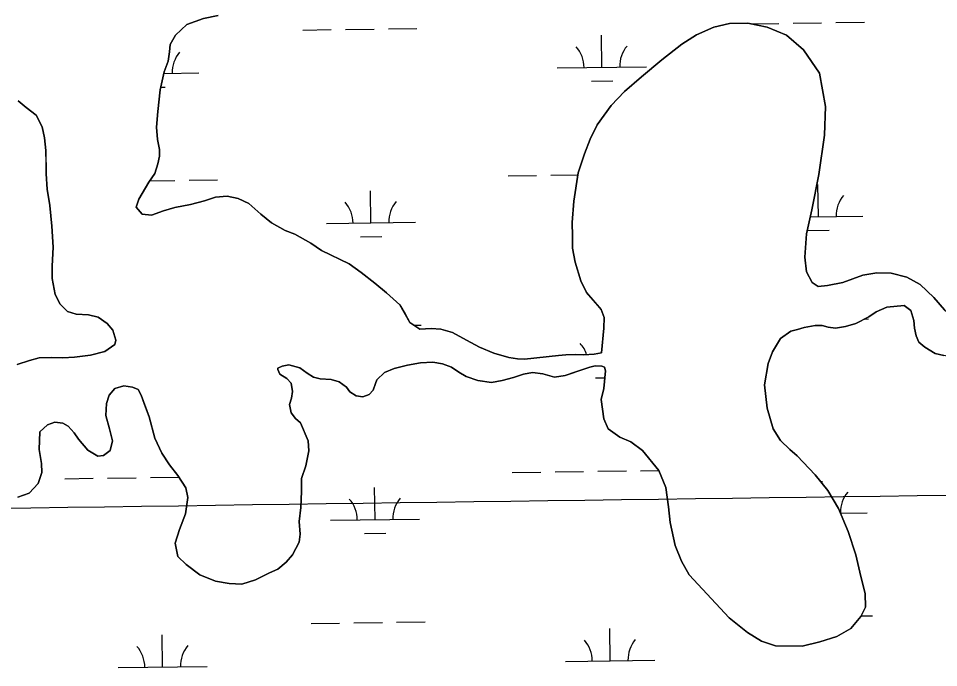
# Model space of a CAD drawing. Extents: x 3767014 to 3805179, y 361544 to 387384.
# Drawn here: x 3774717 to 3775749, y 372894 to 373622 of the extents above; entities that cross this region are included whole.
import ezdxf

# ---------------------------------------------------------------- set-up
doc = ezdxf.new("R2010")
doc.units = 0
for name, color, linetype in [('V-GRID-MAJR', 7, 'Continuous'), ('V-TOPO-SHOR', 7, 'Continuous'), ('V-WETL-SWMP', 7, 'Continuous')]:
    doc.layers.add(name, color=color, linetype=linetype)

msp = doc.modelspace()

# ---------------------------------------------------------------- linework, layer by layer
at = {"layer": 'V-GRID-MAJR'}
msp.add_spline([(3771169.95, 373025.6), (3773820.257, 373061.356), (3779120.863, 373133.445), (3784421.458, 373206.305), (3789722.043, 373279.937), (3795022.617, 373354.339), (3800323.181, 373429.512), (3802973.458, 373467.388)], degree=3, dxfattribs=at)
at = {"layer": 'V-TOPO-SHOR'}
msp.add_line((3775607.76, 373326.169), (3775614.359, 373321.645), dxfattribs=at)
for points in [[(3774941.538, 373625.488), (3774925.074, 373622.185), (3774906.218, 373615.396), (3774893.549, 373603.439), (3774887.548, 373592.964), (3774886.66, 373584.764), (3774885.349, 373574.225), (3774880.89, 373562.164), (3774876.329, 373542.284), (3774873.661, 373517.688), (3774872.258, 373500.114), (3774873.251, 373486.417), (3774875.449, 373475.048), (3774875.742, 373467.616), (3774873.675, 373459.043), (3774870.405, 373448.138), (3774863.632, 373438.453), (3774852.435, 373419.441), (3774849.581, 373410.487), (3774856.124, 373402.582), (3774866.667, 373401.662), (3774880.024, 373406.569), (3774892.976, 373410.311), (3774910.222, 373413.602), (3774925.914, 373417.698), (3774938.478, 373421.833), (3774951.395, 373422.839), (3774963.871, 373420.33), (3774975.92, 373414.698), (3774989.447, 373402.791), (3775001.047, 373392.864), (3775016.574, 373384.451), (3775027.468, 373380.4), (3775045.322, 373370.391), (3775057.332, 373362.023), (3775088.414, 373347.151), (3775101.968, 373337.199), (3775117.06, 373325.272), (3775130.212, 373314.544), (3775145.283, 373301.054), (3775151.013, 373290.814), (3775156.365, 373281.361)], [(3775371.503, 373247.157), (3775374.086, 373274.862), (3775374.245, 373287.064), (3775371.034, 373295.983), (3775367.208, 373300.471), (3775354.642, 373315.061), (3775348.152, 373327.904), (3775341.772, 373349.07), (3775338.647, 373364.643), (3775338.821, 373377.957), (3775338.471, 373393.495), (3775340.445, 373417.323), (3775345.299, 373448.881), (3775352.238, 373470.426), (3775358.556, 373486.986), (3775366.533, 373502.971), (3775382.347, 373524.399), (3775396.978, 373540.296), (3775416.055, 373556.69), (3775439.05, 373575.806), (3775461.472, 373593.265), (3775477.694, 373603.591), (3775497.224, 373612.211), (3775515.031, 373616.418), (3775535.562, 373616.702), (3775557.142, 373612.537), (3775578.658, 373603.378), (3775597.862, 373587.039), (3775615.825, 373560.73), (3775622.549, 373523.473), (3775621.572, 373491.309), (3775614.892, 373447.015), (3775607.164, 373407.728), (3775601.262, 373380.621), (3775599.255, 373354.573), (3775601.258, 373337.904), (3775607.76, 373326.169)], [(3774716.162, 373234.031), (3774729.92, 373238.549), (3774740.527, 373241.541), (3774754.623, 373242.139), (3774767.14, 373241.584), (3774780.461, 373242.584), (3774798.1, 373244.702), (3774814.199, 373248.795), (3774825.65, 373256.473), (3774826.5, 373261.55), (3774823.12, 373272.552), (3774816.958, 373280.068), (3774806.876, 373287.247), (3774795.95, 373289.737), (3774782.265, 373290.7), (3774772.516, 373293.567), (3774764.406, 373301.892), (3774758.676, 373312.533), (3774755.391, 373330.58), (3774755.178, 373344.281), (3774756.243, 373365.794), (3774754.985, 373389.292), (3774752.548, 373412.416), (3774749.659, 373430.848), (3774748.71, 373448.08), (3774748.473, 373459.825), (3774748.266, 373473.918), (3774746.499, 373488.422), (3774743.918, 373500.589), (3774737.434, 373513.59), (3774726.199, 373522.347), (3774717.296, 373529.9)], [(3775614.359, 373321.645), (3775624.912, 373322.616), (3775642.159, 373326.273), (3775664.453, 373334.304), (3775680.022, 373336.874), (3775696.107, 373336.663), (3775713.798, 373331.991), (3775728.672, 373324.031), (3775744.014, 373309.406), (3775756.036, 373295.379), (3775766.458, 373286.366), (3775777.486, 373281.23), (3775795.732, 373276.552), (3775810.191, 373279.137), (3775821.946, 373287.304), (3775837.624, 373298.193), (3775859.912, 373305.668), (3775881.631, 373312.042), (3775893.366, 373318.546), (3775906.277, 373330.027)], [(3775781.394, 373240.679), (3775764.774, 373242.561), (3775755.368, 373244.349), (3775745.413, 373246.698), (3775733.852, 373253.508), (3775727.267, 373259.142), (3775724.034, 373266.396), (3775722.479, 373274.737), (3775721.486, 373283.628), (3775718.303, 373294.765), (3775710.611, 373300.411), (3775691.167, 373298.447), (3775679.447, 373293.055), (3775671.054, 373287.615), (3775656.531, 373280.04), (3775644.839, 373276.863), (3775633.717, 373274.791), (3775625.41, 373276.009), (3775618.777, 373277.76), (3775611.011, 373277.863), (3775598.78, 373275.802), (3775590.971, 373273.601)], [(3775156.365, 373281.361), (3775167.602, 373273.785), (3775180.122, 373274.404), (3775191.062, 373273.867), (3775204.306, 373270.177), (3775219.83, 373261.372), (3775234.586, 373253.75), (3775250.526, 373246.895), (3775267.274, 373241.984), (3775277.031, 373240.683), (3775284.844, 373240.19), (3775323.213, 373244.38), (3775331.434, 373245.054), (3775341.991, 373245.306), (3775351.373, 373245.183), (3775363.11, 373245.812)], [(3775590.971, 373273.601), (3775583.746, 373271.561), (3775571.988, 373263.394), (3775562.917, 373248.533), (3775558.305, 373235.281), (3775554.111, 373211.481), (3775557.097, 373185.367), (3775564.003, 373161.977), (3775572.156, 373149.109), (3775582.564, 373138.988), (3775590.791, 373131.668), (3775611.035, 373110.322), (3775625.234, 373092.939), (3775637.174, 373072.811), (3775647.934, 373047.149), (3775656.468, 373020.964), (3775662.249, 372996.478), (3775666.995, 372977.554), (3775667.345, 372962.016), (3775662.215, 372951.543), (3775650.947, 372938.376), (3775635.294, 372929.15), (3775616.354, 372923.295), (3775596.32, 372918.564), (3775566.368, 372918.957), (3775550.904, 372924.153), (3775534.942, 372933.793), (3775514.628, 372950.146), (3775469.77, 372998.444), (3775461.091, 373013.536), (3775454.113, 373031.38), (3775448.346, 373056.976), (3775446.36, 373074.752), (3775443.314, 373096.428), (3775435.796, 373115.391), (3775417.229, 373137.825), (3775404.04, 373147.428), (3775391.901, 373152.578), (3775378.712, 373162.184), (3775373.866, 373173.341), (3775370.821, 373195.017), (3775373.756, 373207.184), (3775375.681, 373227.132), (3775374.815, 373231.279)], [(3775363.11, 373245.812), (3775371.503, 373247.157)], [(3775374.815, 373231.279), (3775371.7, 373232.493), (3775364.265, 373232.59), (3775358.375, 373231.103), (3775352.479, 373229.223), (3775341.471, 373225.452), (3775330.463, 373221.682), (3775318.7, 373219.88), (3775305.441, 373223.576), (3775294.113, 373225.291), (3775283.912, 373223.468), (3775272.513, 373219.702), (3775259.946, 373216.345), (3775247.783, 373214.156), (3775232.548, 373216.312), (3775219.691, 373220.785), (3775211.145, 373225.594), (3775203, 373231.181), (3775192.87, 373234.834), (3775182.331, 373236.929), (3775168.229, 373235.94), (3775153.715, 373233.39), (3775138.793, 373229.671)], [(3775138.793, 373229.671), (3775127.775, 373225.121), (3775119.45, 373217.011), (3775117.828, 373212.726), (3775115.382, 373205.323), (3775110.627, 373200.688), (3775103.547, 373198.042), (3775096.121, 373198.921), (3775089.139, 373203.709), (3775085.293, 373208.847), (3775077.152, 373214.823), (3775068.182, 373217.289), (3775055.671, 373218.237), (3775048.257, 373219.898), (3775041.269, 373224.295), (3775033.128, 373230.273), (3775020.652, 373233.96), (3775013.197, 373232.491), (3775008.471, 373230.206), (3775008.45, 373228.639), (3775010.732, 373223.521), (3775018.491, 373218.331), (3775023.122, 373213.185), (3775024.955, 373203.766), (3775023.683, 373196.346), (3775021.244, 373189.334), (3775023.468, 373179.911), (3775028.08, 373173.589), (3775033.89, 373168.817), (3775042.238, 373148.747), (3775043.262, 373137.384), (3775039.911, 373120.599), (3775035.031, 373106.572), (3775034.843, 373092.095), (3775034.21, 373073.708), (3775032.438, 373058.075), (3775033.429, 373043.973), (3775032.137, 373034.988), (3775024.91, 373020.992), (3775017.752, 373012.477), (3775008.26, 373004.774), (3774998.81, 373000.592), (3774983.446, 372992.965), (3774968.121, 372988.079), (3774953.646, 372988.661), (3774938.417, 372991.206), (3774920.898, 372998.481), (3774905.395, 373010.033), (3774896.115, 373018.766), (3774893.187, 373034.069), (3774898.081, 373049.267), (3774904.965, 373066.79), (3774907.553, 373085.15), (3774905.343, 373095.746), (3774896.132, 373109.566), (3774886.899, 373121.819), (3774878.068, 373134.851), (3774870.462, 373151.78), (3774864.117, 373175.346), (3774858.823, 373189.504), (3774855.043, 373199.729), (3774851.604, 373206.035), (3774845.378, 373208.857), (3774835.611, 373210.16), (3774825.396, 373207.162), (3774819.037, 373199.809), (3774816.176, 373190.454), (3774815.61, 373177.154), (3774819.719, 373162.229), (3774823.063, 373148.486), (3774820.184, 373137.958), (3774812.674, 373132.184), (3774806.4, 373131.484), (3774795.141, 373138.285), (3774784.735, 373150.555), (3774779.74, 373157.664), (3774773.184, 373165.186), (3774767.355, 373168.393), (3774758.371, 373169.685)], [(3774758.371, 373169.685), (3774750.111, 373166.662), (3774741.397, 373158.557), (3774740.748, 373138.996), (3774743.281, 373123.308), (3774743.541, 373113.13), (3774739.464, 373100.66), (3774729.537, 373089.83), (3774716.563, 373085.304)]]:
    msp.add_lwpolyline(points, dxfattribs=at)
at = {"layer": 'V-WETL-SWMP'}
for p, q in [((3775036.31, 373609.129), (3775068.307, 373609.573)), ((3775084.305, 373609.795), (3775116.302, 373610.24)), ((3775132.3, 373610.462), (3775164.297, 373610.906)), ((3775538.651, 373616.107), (3775570.166, 373616.544)), ((3775586.165, 373616.767), (3775618.162, 373617.211)), ((3775634.16, 373617.433), (3775666.157, 373617.878)), ((3775371.766, 373567.354), (3775371.266, 373603.35)), ((3775321.771, 373566.659), (3775421.762, 373568.048)), ((3774880.515, 373560.53), (3774919.902, 373561.077)), ((3775359.982, 373551.758), (3775383.98, 373552.091)), ((3774876.963, 373545.048), (3774882.12, 373545.12)), ((3775266.6, 373445.81), (3775298.597, 373446.255)), ((3775314.596, 373446.477), (3775344.993, 373446.899)), ((3774864.874, 373440.23), (3774892.728, 373440.617)), ((3774908.727, 373440.839), (3774940.724, 373441.284)), ((3775614.588, 373399.898), (3775614.088, 373435.894)), ((3775112.728, 373392.926), (3775112.228, 373428.923)), ((3775062.733, 373392.232), (3775162.723, 373393.621)), ((3775605.431, 373399.77), (3775664.583, 373400.592)), ((3775602.803, 373384.301), (3775626.801, 373384.635)), ((3775100.944, 373377.33), (3775124.941, 373377.663)), ((3775161.119, 373278.155), (3775168.918, 373278.264)), ((3775666.375, 373285.175), (3775670.779, 373285.236)), ((3775364.604, 373219.116), (3775374.92, 373219.259)), ((3775271.222, 373113.168), (3775303.219, 373113.613)), ((3775319.218, 373113.835), (3775351.215, 373114.28)), ((3775367.213, 373114.502), (3775399.21, 373114.946)), ((3775415.209, 373115.168), (3775435.743, 373115.454)), ((3774769.363, 373106.197), (3774801.36, 373106.641)), ((3774817.358, 373106.864), (3774849.355, 373107.308)), ((3774865.354, 373107.53), (3774897.193, 373107.973)), ((3775618.743, 373100.885), (3775618.71, 373103.252)), ((3775117.35, 373060.284), (3775116.85, 373096.28)), ((3775067.355, 373059.589), (3775167.345, 373060.978)), ((3775639.385, 373067.536), (3775669.205, 373067.95)), ((3775105.566, 373044.688), (3775129.563, 373045.021)), ((3775662.643, 372952.416), (3775675.4, 372952.593)), ((3775045.553, 372943.843), (3775077.549, 372944.288)), ((3775093.548, 372944.51), (3775125.545, 372944.955)), ((3775141.543, 372945.177), (3775173.54, 372945.621)), ((3775381.009, 372902.069), (3775380.509, 372938.065)), ((3774879.15, 372895.097), (3774878.65, 372931.094)), ((3775331.014, 372901.374), (3775431.004, 372902.763)), ((3774829.154, 372894.403), (3774929.145, 372895.792))]:
    msp.add_line(p, q, dxfattribs=at)
for points in [[(3775371.504, 373247.157), (3775363.111, 373245.812), (3775351.374, 373245.183), (3775341.992, 373245.306), (3775331.433, 373245.054), (3775323.213, 373244.379), (3775284.844, 373240.19), (3775277.031, 373240.683), (3775267.274, 373241.984), (3775250.526, 373246.895), (3775234.587, 373253.75), (3775219.83, 373261.372), (3775204.306, 373270.176), (3775191.062, 373273.868), (3775180.122, 373274.403), (3775167.602, 373273.785), (3775156.364, 373281.36), (3775145.283, 373301.054), (3775130.212, 373314.544), (3775117.06, 373325.272), (3775101.968, 373337.199), (3775088.415, 373347.151), (3775057.332, 373362.023), (3775045.322, 373370.391), (3775027.468, 373380.399), (3775016.574, 373384.451), (3775001.046, 373392.865), (3774989.447, 373402.791), (3774975.919, 373414.697), (3774963.872, 373420.329), (3774951.394, 373422.838), (3774938.479, 373421.834), (3774925.914, 373417.698), (3774910.222, 373413.603), (3774892.976, 373410.31), (3774880.025, 373406.57), (3774866.668, 373401.662), (3774856.124, 373402.582), (3774849.581, 373410.487), (3774852.435, 373419.442), (3774863.631, 373438.453), (3774870.404, 373448.138), (3774873.675, 373459.043), (3774875.742, 373467.617), (3774875.448, 373475.049), (3774873.251, 373486.416), (3774872.258, 373500.113), (3774873.661, 373517.688), (3774876.329, 373542.284), (3774880.89, 373562.164), (3774885.348, 373574.225), (3774886.659, 373584.764), (3774887.549, 373592.963), (3774893.55, 373603.44), (3774906.218, 373615.395), (3774925.073, 373622.185), (3774941.537, 373625.488)], [(3775756.035, 373295.379), (3775744.014, 373309.406), (3775728.672, 373324.031), (3775713.797, 373331.992), (3775696.106, 373336.662), (3775680.021, 373336.873), (3775664.453, 373334.303), (3775642.158, 373326.273), (3775624.912, 373322.616), (3775614.358, 373321.644), (3775607.761, 373326.169), (3775601.257, 373337.904), (3775599.256, 373354.573), (3775601.262, 373380.621), (3775607.164, 373407.728), (3775614.891, 373447.015), (3775621.573, 373491.309), (3775622.549, 373523.473), (3775615.825, 373560.73), (3775597.862, 373587.04), (3775578.659, 373603.379), (3775557.143, 373612.537), (3775535.562, 373616.703), (3775515.032, 373616.417), (3775497.224, 373612.212), (3775477.694, 373603.592), (3775461.471, 373593.264), (3775439.051, 373575.805), (3775416.056, 373556.689), (3775396.979, 373540.296), (3775382.347, 373524.399), (3775366.533, 373502.97), (3775358.556, 373486.986), (3775352.237, 373470.426), (3775345.298, 373448.881), (3775340.446, 373417.323), (3775338.47, 373393.494), (3775338.821, 373377.956), (3775338.647, 373364.643), (3775341.772, 373349.069), (3775348.152, 373327.904), (3775354.641, 373315.06), (3775371.034, 373295.983), (3775374.246, 373287.064), (3775374.086, 373274.862), (3775371.504, 373247.157)], [(3774717.297, 373529.899), (3774726.199, 373522.347), (3774737.435, 373513.589), (3774743.918, 373500.589), (3774746.498, 373488.422), (3774748.265, 373473.918), (3774748.71, 373448.081), (3774749.658, 373430.848), (3774752.548, 373412.416), (3774754.985, 373389.292), (3774756.242, 373365.793), (3774755.178, 373344.281), (3774755.39, 373330.58), (3774758.676, 373312.534), (3774764.407, 373301.892), (3774772.517, 373293.567), (3774782.264, 373290.699), (3774795.95, 373289.737), (3774806.876, 373287.246), (3774816.957, 373280.069), (3774823.121, 373272.552), (3774826.499, 373261.55), (3774825.65, 373256.473), (3774814.2, 373248.795), (3774798.1, 373244.701), (3774780.46, 373242.584), (3774767.14, 373241.584), (3774754.623, 373242.139), (3774740.526, 373241.541), (3774729.919, 373238.549), (3774716.162, 373234.032)], [(3775373.755, 373207.184), (3775370.821, 373195.018), (3775373.866, 373173.342), (3775378.713, 373162.183), (3775391.902, 373152.579), (3775404.039, 373147.428), (3775417.228, 373137.824), (3775435.796, 373115.39), (3775443.315, 373096.429), (3775446.359, 373074.753), (3775448.346, 373056.975), (3775454.113, 373031.38), (3775461.091, 373013.536), (3775469.77, 372998.444), (3775514.628, 372950.146), (3775534.941, 372933.792), (3775550.903, 372924.152), (3775566.368, 372918.956), (3775596.32, 372918.564), (3775616.354, 372923.295), (3775635.293, 372929.149), (3775650.947, 372938.375), (3775662.215, 372951.542), (3775667.345, 372962.016), (3775666.994, 372977.554), (3775662.249, 372996.478), (3775656.467, 373020.963), (3775647.933, 373047.149), (3775637.174, 373072.81), (3775625.233, 373092.938), (3775611.036, 373110.321), (3775590.79, 373131.668), (3775582.564, 373138.987), (3775572.156, 373149.109), (3775564.003, 373161.976), (3775557.097, 373185.367), (3775554.11, 373211.48), (3775558.306, 373235.28), (3775562.917, 373248.534), (3775571.988, 373263.394), (3775583.745, 373271.561), (3775590.971, 373273.6), (3775598.779, 373275.803), (3775611.011, 373277.862), (3775618.777, 373277.76), (3775625.411, 373276.009), (3775633.717, 373274.79), (3775644.839, 373276.864), (3775656.531, 373280.039), (3775671.054, 373287.616), (3775679.447, 373293.054), (3775691.168, 373298.448), (3775710.61, 373300.412), (3775718.303, 373294.764), (3775721.486, 373283.627), (3775722.479, 373274.738), (3775724.034, 373266.396), (3775727.267, 373259.141), (3775733.851, 373253.507), (3775745.412, 373246.699), (3775755.367, 373244.349)], [(3774758.371, 373169.685), (3774767.356, 373168.393), (3774773.184, 373165.186), (3774779.739, 373157.664), (3774784.734, 373150.554), (3774795.141, 373138.285), (3774806.401, 373131.484), (3774812.673, 373132.184), (3774820.184, 373137.957), (3774823.062, 373148.486), (3774819.719, 373162.228), (3774815.61, 373177.154), (3774816.175, 373190.454), (3774819.037, 373199.81), (3774825.396, 373207.162), (3774835.611, 373210.16), (3774845.378, 373208.858), (3774851.603, 373206.036), (3774855.043, 373199.729), (3774864.117, 373175.345), (3774870.462, 373151.779), (3774878.068, 373134.851), (3774886.899, 373121.819), (3774896.131, 373109.566), (3774905.343, 373095.747), (3774907.553, 373085.151), (3774904.964, 373066.79), (3774898.081, 373049.268), (3774893.186, 373034.068), (3774896.116, 373018.766), (3774905.395, 373010.034), (3774920.899, 372998.481), (3774938.416, 372991.207), (3774953.646, 372988.66), (3774968.12, 372988.079), (3774983.447, 372992.966), (3774998.811, 373000.592), (3775008.259, 373004.774), (3775017.753, 373012.477), (3775024.909, 373020.993), (3775032.137, 373034.988), (3775033.429, 373043.973), (3775032.439, 373058.076), (3775034.21, 373073.708), (3775034.842, 373092.094), (3775035.031, 373106.573), (3775039.912, 373120.598), (3775043.262, 373137.384), (3775042.237, 373148.747), (3775033.89, 373168.817), (3775028.081, 373173.589), (3775023.468, 373179.912), (3775021.243, 373189.334), (3775023.683, 373196.347), (3775024.954, 373203.766), (3775023.121, 373213.184), (3775018.491, 373218.332), (3775010.732, 373223.522), (3775008.451, 373228.639), (3775008.471, 373230.205), (3775013.198, 373232.491), (3775020.653, 373233.959), (3775033.129, 373230.273), (3775041.269, 373224.296), (3775048.257, 373219.899), (3775055.671, 373218.237), (3775068.183, 373217.29), (3775077.152, 373214.824), (3775085.293, 373208.847), (3775089.139, 373203.709), (3775096.121, 373198.921), (3775103.546, 373198.041), (3775110.626, 373200.688), (3775115.383, 373205.322), (3775117.828, 373212.726), (3775119.45, 373217.01), (3775127.775, 373225.12), (3775138.793, 373229.672), (3775153.714, 373233.391), (3775168.228, 373235.94), (3775182.331, 373236.93), (3775192.871, 373234.835), (3775202.999, 373231.18), (3775211.145, 373225.594), (3775219.692, 373220.785), (3775232.549, 373216.312), (3775247.784, 373214.155), (3775259.946, 373216.344), (3775272.514, 373219.702), (3775283.913, 373223.467), (3775294.113, 373225.29), (3775305.44, 373223.576), (3775318.699, 373219.88), (3775330.464, 373221.683), (3775352.48, 373229.222), (3775358.375, 373231.102), (3775364.265, 373232.59), (3775371.7, 373232.493), (3775374.815, 373231.278), (3775375.68, 373227.131), (3775373.755, 373207.184)], [(3774716.562, 373085.304), (3774729.537, 373089.83), (3774739.463, 373100.659), (3774743.541, 373113.129), (3774743.282, 373123.309), (3774740.748, 373138.997), (3774741.396, 373158.557), (3774750.112, 373166.662), (3774758.371, 373169.685)]]:
    msp.add_lwpolyline(points, dxfattribs=at)
for centre, start, end in [((3775316.522, 373567.061), 0.024037, 41.567696), ((3775426.997, 373568.596), 140.024034, 181.567693), ((3774925.138, 373561.625), 140.024034, 181.567693), ((3775669.819, 373401.14), 140.024034, 181.567693), ((3775057.484, 373392.634), 0.024037, 41.567696), ((3775167.959, 373394.168), 140.024034, 181.567693), ((3775321.143, 373234.418), 18.082607, 41.567696), ((3775062.106, 373059.991), 0.024037, 41.567696), ((3775172.581, 373061.526), 140.024034, 181.567692), ((3775674.441, 373068.497), 140.024034, 180.83808), ((3774823.905, 372894.805), 0.024037, 41.567696), ((3774934.381, 372896.34), 140.024034, 181.567692), ((3775325.765, 372901.776), 0.024037, 41.567696), ((3775436.24, 372903.311), 140.024034, 181.567692)]:
    msp.add_arc(centre, 35.246, start, end, dxfattribs=at)

doc.saveas('drawing.dxf')
